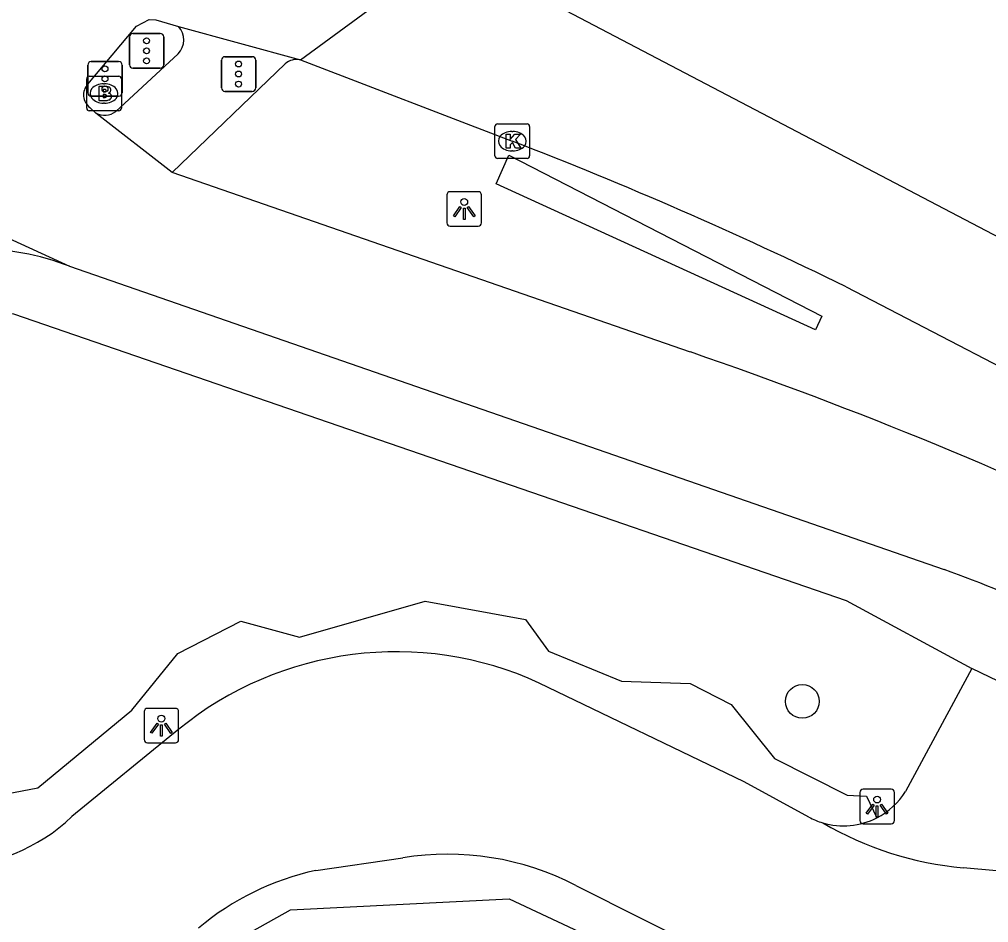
# Model space of a CAD drawing. Extents: x 159718 to 160783, y 383290 to 384030.
# Drawn here: x 160258.52 to 160286.5, y 383942.54 to 383968.61 of the extents above; entities that cross this region are included whole.
import ezdxf

# ---------------------------------------------------------------- set-up
doc = ezdxf.new("R2010")
doc.units = 0
for name, color, linetype in [('IMGEO_Boom', 7, 'Continuous'), ('IMGEO_Brandkraan', 7, 'Continuous'), ('IMGEO_Fietspad_gesloten', 7, 'Continuous'), ('IMGEO_Groenvoorziening', 7, 'Continuous'), ('IMGEO_Haag', 7, 'Continuous'), ('IMGEO_Kolk', 7, 'Continuous'), ('IMGEO_Lichtpunt', 7, 'Continuous'), ('IMGEO_Rijbaan_lokaal_gesloten', 7, 'Continuous'), ('IMGEO_Verkeersregelinstallatiepaal', 7, 'Continuous'), ('IMGEO_Voetpad_open', 7, 'Continuous')]:
    doc.layers.add(name, color=color, linetype=linetype)

msp = doc.modelspace()

# ---------------------------------------------------------------- linework, layer by layer
at = {"layer": 'IMGEO_Boom'}
msp.add_circle((160281.123, 383948.922), 0.489, dxfattribs=at)
at = {"layer": 'IMGEO_Brandkraan'}
for p, q in [((160260.467, 383966.042), (160260.467, 383966.894)), ((160260.542, 383966.968), (160261.394, 383966.968)), ((160261.468, 383966.894), (160261.468, 383966.042)), ((160260.955, 383966.748), (160260.98, 383966.748)), ((160261.394, 383965.968), (160260.542, 383965.968)), ((160260.978, 383966.188), (160260.953, 383966.188))]:
    msp.add_line(p, q, dxfattribs=at)
for points in [[(160260.467, 383966.042), (160260.467, 383966.894)], [(160260.542, 383966.968), (160261.394, 383966.968)], [(160261.468, 383966.894), (160261.468, 383966.042)], [(160260.815, 383966.668), (160260.815, 383966.268), (160261.028, 383966.268)], [(160261.046, 383966.668), (160260.815, 383966.668)], [(160260.994, 383966.587), (160260.94, 383966.587), (160260.94, 383966.511)], [(160260.94, 383966.511), (160260.993, 383966.511)], [(160261.002, 383966.435), (160260.94, 383966.435), (160260.94, 383966.354)], [(160260.94, 383966.354), (160261.002, 383966.354)], [(160261.394, 383965.968), (160260.542, 383965.968)]]:
    msp.add_lwpolyline(points, dxfattribs=at)
for centre, radius, start, end in [((160260.544, 383966.892), 0.0765, 91.552, 178.448), ((160260.544, 383966.892), 0.0765, 91.552, 178.448), ((160261.392, 383966.892), 0.0765, 1.552, 88.448), ((160261.392, 383966.892), 0.0765, 1.552, 88.448), ((160260.995, 383966.549), 0.0379, 267.8285, 90.9355), ((160261.05, 383966.523), 0.145, 59.4692, 91.5367), ((160261.075, 383966.57), 0.0922, 285.5137, 58.1501), ((160261.08, 383966.378), 0.105, 301.3115, 78.989), ((160261.003, 383966.394), 0.0404, 269.8759, 90.5077), ((160261.034, 383966.519), 0.251, 268.6676, 293.5347), ((160260.544, 383966.044), 0.0765, 181.552, 268.448), ((160260.544, 383966.044), 0.0765, 181.552, 268.448), ((160261.392, 383966.044), 0.0765, 271.552, 358.448), ((160261.392, 383966.044), 0.0765, 271.552, 358.448)]:
    msp.add_arc(centre, radius, start, end, dxfattribs=at)
for centre, major_axis, ratio, start_param, end_param in [((160260.954, 383966.468), (-0.387, 0.002), 0.722429, 4.712389, 7.853982), ((160260.979, 383966.468), (-0.39, 0.002), 0.717154, 1.570796, 4.712389)]:
    msp.add_ellipse(centre, major_axis=major_axis, ratio=ratio, start_param=start_param, end_param=end_param, dxfattribs=at)
at = {"layer": 'IMGEO_Fietspad_gesloten'}
for points in [[(160260.499, 383966.733), (160261.904, 383968.41), (160262.274, 383968.606)], [(160260.734, 383965.898), (160260.56, 383966.065)], [(160262.937, 383964.191), (160260.734, 383965.898)], [(160252.813, 383964.766), (160259.968, 383961.482)], [(160277.893, 383959.006), (160262.937, 383964.191)], [(160259.968, 383961.482), (160285.214, 383952.73)]]:
    msp.add_lwpolyline(points, dxfattribs=at)
for centre, radius, start, end in [((160260.819, 383966.425), 0.444, 136.1341, 234.3012), ((160257.326, 383954.657), 7.318, 68.8385, 112.4883), ((160235.773, 383836.739), 129.319, 64.26642, 70.9918), ((160266.402, 383901.746), 54.344, 62.3319, 69.7464)]:
    msp.add_arc(centre, radius, start, end, dxfattribs=at)
at = {"layer": 'IMGEO_Groenvoorziening'}
for points in [[(160254.749, 383945.498), (160255.887, 383945.825), (160259.057, 383946.428), (160261.77, 383948.671), (160263.101, 383950.302), (160264.915, 383951.239), (160266.614, 383950.772), (160270.235, 383951.817), (160273.13, 383951.288), (160273.798, 383950.369), (160275.901, 383949.504), (160277.884, 383949.443), (160279.069, 383948.836), (160280.316, 383947.274), (160282.421, 383946.213), (160282.979, 383946.188), (160283.273, 383945.56)], [(160278.063, 383933.83), (160259.583, 383933.363), (160259.669, 383937.533), (160264.516, 383941.876), (160266.349, 383942.908), (160272.666, 383943.222), (160277.791, 383940.82), (160278.486, 383939.423), (160278.063, 383933.83)]]:
    msp.add_lwpolyline(points, dxfattribs=at)
at = {"layer": 'IMGEO_Haag'}
msp.add_lwpolyline([(160272.289, 383963.856), (160272.652, 383964.691), (160281.69, 383960.045), (160281.508, 383959.646), (160272.289, 383963.856)], dxfattribs=at)
at = {"layer": 'IMGEO_Kolk'}
for p, q in [((160272.251, 383964.665), (160272.251, 383965.517)), ((160272.326, 383965.591), (160273.178, 383965.591)), ((160272.739, 383965.371), (160272.764, 383965.371)), ((160273.252, 383965.517), (160273.252, 383964.665)), ((160272.762, 383964.811), (160272.737, 383964.811)), ((160273.178, 383964.591), (160272.326, 383964.591))]:
    msp.add_line(p, q, dxfattribs=at)
for points in [[(160272.251, 383964.665), (160272.251, 383965.517)], [(160272.326, 383965.591), (160273.178, 383965.591)], [(160273.252, 383965.517), (160273.252, 383964.665)], [(160272.572, 383965.291), (160272.695, 383965.291), (160272.695, 383965.14), (160272.825, 383965.291), (160272.989, 383965.291), (160272.843, 383965.14), (160272.996, 383964.891), (160272.844, 383964.891), (160272.759, 383965.055), (160272.695, 383964.988), (160272.695, 383964.891), (160272.572, 383964.891), (160272.572, 383965.291)], [(160273.178, 383964.591), (160272.326, 383964.591)]]:
    msp.add_lwpolyline(points, dxfattribs=at)
for centre, start, end in [((160272.328, 383965.515), 91.552, 178.448), ((160272.328, 383965.515), 91.552, 178.448), ((160273.176, 383965.515), 1.552, 88.448), ((160273.176, 383965.515), 1.552, 88.448), ((160272.328, 383964.667), 181.552, 268.448), ((160272.328, 383964.667), 181.552, 268.448), ((160273.176, 383964.667), 271.552, 358.448), ((160273.176, 383964.667), 271.552, 358.448)]:
    msp.add_arc(centre, 0.0765, start, end, dxfattribs=at)
for centre, major_axis, ratio, start_param, end_param in [((160272.738, 383965.091), (-0.387, 0.002), 0.722429, 4.712389, 7.853982), ((160272.763, 383965.091), (-0.39, 0.002), 0.717154, 1.570796, 4.712389)]:
    msp.add_ellipse(centre, major_axis=major_axis, ratio=ratio, start_param=start_param, end_param=end_param, dxfattribs=at)
at = {"layer": 'IMGEO_Lichtpunt'}
for p, q in [((160270.865, 383963.538), (160270.865, 383962.731)), ((160270.865, 383963.538), (160270.865, 383962.731)), ((160271.767, 383963.633), (160270.959, 383963.633)), ((160271.767, 383963.633), (160270.959, 383963.633)), ((160271.861, 383962.731), (160271.861, 383963.538)), ((160271.861, 383962.731), (160271.861, 383963.538)), ((160270.959, 383962.637), (160271.767, 383962.637)), ((160270.959, 383962.637), (160271.767, 383962.637)), ((160262.125, 383948.626), (160262.125, 383947.819)), ((160262.125, 383948.626), (160262.125, 383947.819)), ((160263.027, 383948.721), (160262.219, 383948.721)), ((160263.027, 383948.721), (160262.219, 383948.721)), ((160263.121, 383947.819), (160263.121, 383948.626)), ((160263.121, 383947.819), (160263.121, 383948.626)), ((160262.219, 383947.725), (160263.027, 383947.725)), ((160262.219, 383947.725), (160263.027, 383947.725)), ((160283.685, 383946.386), (160282.877, 383946.386)), ((160283.685, 383946.386), (160282.877, 383946.386)), ((160282.783, 383946.291), (160282.783, 383945.484)), ((160282.783, 383946.291), (160282.783, 383945.484)), ((160283.779, 383945.484), (160283.779, 383946.291)), ((160283.779, 383945.484), (160283.779, 383946.291)), ((160282.877, 383945.39), (160283.685, 383945.39)), ((160282.877, 383945.39), (160283.685, 383945.39))]:
    msp.add_line(p, q, dxfattribs=at)
for points in [[(160271.239, 383963.202), (160271.278, 383963.174), (160271.09, 383962.912), (160271.052, 383962.939), (160271.239, 383963.202)], [(160271.341, 383963.154), (160271.388, 383963.154), (160271.388, 383962.832), (160271.341, 383962.832), (160271.341, 383963.154)], [(160271.451, 383963.174), (160271.489, 383963.201), (160271.676, 383962.939), (160271.637, 383962.911), (160271.451, 383963.174)], [(160262.499, 383948.29), (160262.538, 383948.262), (160262.35, 383948), (160262.312, 383948.027), (160262.499, 383948.29)], [(160262.601, 383948.242), (160262.648, 383948.242), (160262.648, 383947.92), (160262.601, 383947.92), (160262.601, 383948.242)], [(160262.711, 383948.262), (160262.749, 383948.289), (160262.936, 383948.027), (160262.897, 383947.999), (160262.711, 383948.262)], [(160283.157, 383945.955), (160283.196, 383945.927), (160283.008, 383945.665), (160282.97, 383945.692), (160283.157, 383945.955)], [(160283.259, 383945.907), (160283.306, 383945.907), (160283.306, 383945.585), (160283.259, 383945.585), (160283.259, 383945.907)], [(160283.369, 383945.927), (160283.407, 383945.954), (160283.594, 383945.692), (160283.555, 383945.664), (160283.369, 383945.927)]]:
    msp.add_lwpolyline(points, dxfattribs=at)
for centre in [(160271.364, 383963.336), (160262.624, 383948.424), (160283.282, 383946.089)]:
    msp.add_circle(centre, 0.0994, dxfattribs=at)
for centre, start, end in [((160270.959, 383963.538), 90, 180), ((160270.959, 383963.538), 90, 180), ((160271.767, 383963.538), 0, 90), ((160271.767, 383963.538), 0, 90), ((160270.959, 383962.731), 180, 270), ((160270.959, 383962.731), 180, 270), ((160271.767, 383962.731), 270, 0), ((160271.767, 383962.731), 270, 360), ((160262.219, 383948.626), 90, 180), ((160262.219, 383948.626), 90, 180), ((160263.027, 383948.626), 0, 90), ((160263.027, 383948.626), 0, 90), ((160262.219, 383947.819), 180, 270), ((160262.219, 383947.819), 180, 270), ((160263.027, 383947.819), 270, 0), ((160263.027, 383947.819), 270, 360), ((160282.877, 383946.291), 90, 180), ((160282.877, 383946.291), 90, 180), ((160283.685, 383946.291), 0, 90), ((160283.685, 383946.291), 0, 90), ((160282.877, 383945.484), 180, 270), ((160282.877, 383945.484), 180, 270), ((160283.685, 383945.484), 270, 0), ((160283.685, 383945.484), 270, 360)]:
    msp.add_arc(centre, 0.0946, start, end, dxfattribs=at)
at = {"layer": 'IMGEO_Rijbaan_lokaal_gesloten'}
for points in [[(160266.634, 383967.442), (160271.065, 383970.69)], [(160271.065, 383970.69), (160274.099, 383968.969), (160299.757, 383955.528), (160306.043, 383952.251), (160308.679, 383950.896), (160310.503, 383949.967)], [(160262.274, 383968.606), (160262.461, 383968.597), (160263.121, 383968.403)], [(160263.121, 383968.403), (160266.634, 383967.442)], [(160266.634, 383967.442), (160272.752, 383965.091)], [(160282.387, 383960.887), (160296.842, 383953.383), (160304.593, 383949.39), (160308.744, 383947.191)]]:
    msp.add_lwpolyline(points, dxfattribs=at)
msp.add_arc((160229.868, 383853.663), 119.395, 63.90397, 68.95025, dxfattribs=at)
at = {"layer": 'IMGEO_Verkeersregelinstallatiepaal'}
for p, q in [((160261.801, 383968.198), (160262.591, 383968.198)), ((160262.591, 383968.198), (160261.801, 383968.198)), ((160261.701, 383967.298), (160261.701, 383968.098)), ((160261.701, 383968.098), (160261.701, 383967.298)), ((160262.691, 383968.098), (160262.691, 383967.298)), ((160262.691, 383967.298), (160262.691, 383968.098)), ((160260.6, 383967.389), (160261.39, 383967.389)), ((160261.39, 383967.389), (160260.6, 383967.389)), ((160264.356, 383966.629), (160264.356, 383967.429)), ((160264.356, 383967.429), (160264.356, 383966.629)), ((160264.456, 383967.529), (160265.246, 383967.529)), ((160265.246, 383967.529), (160264.456, 383967.529)), ((160265.346, 383967.429), (160265.346, 383966.629)), ((160265.346, 383966.629), (160265.346, 383967.429)), ((160260.5, 383966.489), (160260.5, 383967.289)), ((160260.5, 383967.289), (160260.5, 383966.489)), ((160261.49, 383967.289), (160261.49, 383966.489)), ((160261.49, 383966.489), (160261.49, 383967.289)), ((160262.591, 383967.198), (160261.801, 383967.198)), ((160261.801, 383967.198), (160262.591, 383967.198)), ((160265.246, 383966.529), (160264.456, 383966.529)), ((160264.456, 383966.529), (160265.246, 383966.529)), ((160261.39, 383966.389), (160260.6, 383966.389)), ((160260.6, 383966.389), (160261.39, 383966.389))]:
    msp.add_line(p, q, dxfattribs=at)
for centre in [(160262.196, 383967.988), (160262.196, 383967.698), (160262.196, 383967.408), (160264.851, 383967.319), (160260.995, 383967.179), (160264.851, 383967.029), (160260.995, 383966.889), (160264.851, 383966.739), (160260.995, 383966.599)]:
    msp.add_circle(centre, 0.085, dxfattribs=at)
for centre, start, end in [((160261.801, 383968.098), 90, 180), ((160261.801, 383968.098), 90, 180), ((160262.591, 383968.098), 0, 90), ((160262.591, 383968.098), 360, 90), ((160260.6, 383967.289), 90, 180), ((160260.6, 383967.289), 90, 180), ((160261.39, 383967.289), 0, 90), ((160261.39, 383967.289), 360, 90), ((160264.456, 383967.429), 90, 180), ((160264.456, 383967.429), 90, 180), ((160265.246, 383967.429), 0, 90), ((160265.246, 383967.429), 360, 90), ((160261.801, 383967.298), 180, 270), ((160261.801, 383967.298), 180, 270), ((160262.591, 383967.298), 270, 0), ((160262.591, 383967.298), 270, 0), ((160260.6, 383966.489), 180, 270), ((160260.6, 383966.489), 180, 270), ((160261.39, 383966.489), 270, 0), ((160261.39, 383966.489), 270, 0), ((160264.456, 383966.629), 180, 270), ((160264.456, 383966.629), 180, 270), ((160265.246, 383966.629), 270, 0), ((160265.246, 383966.629), 270, 0)]:
    msp.add_arc(centre, 0.1, start, end, dxfattribs=at)
at = {"layer": 'IMGEO_Voetpad_open'}
for points in [[(160261.305, 383965.951), (160263.106, 383967.613)], [(160266.199, 383967.324), (160262.937, 383964.191)], [(160257.04, 383960.19), (160258.359, 383960.105), (160282.393, 383951.83), (160286.011, 383949.867)], [(160286.011, 383949.867), (160284.102, 383946.322)], [(160288.056, 383948.891), (160286.011, 383949.867)], [(160281.308, 383945.583), (160279.449, 383946.598), (160273.53, 383949.451)], [(160263.126, 383948.117), (160260.041, 383945.595)], [(160267.082, 383944.044), (160269.591, 383944.405)], [(160288.443, 383943.878), (160285.766, 383944.12)], [(160274.587, 383943.608), (160278.454, 383941.665)]]:
    msp.add_lwpolyline(points, dxfattribs=at)
for centre, radius, start, end in [((160262.697, 383968.016), 0.574, 315.4345, 42.39), ((160266.538, 383966.935), 0.516, 79.292, 131.0621), ((160260.979, 383966.365), 0.527, 242.34, 308.2659), ((160269.398, 383940.442), 9.912, 65.3603, 129.2529), ((160282.317, 383947.432), 2.102, 297.0495, 328.1277), ((160256.38, 383949.475), 5.335, 270.9486, 313.3383), ((160282.305, 383947.418), 2.088, 241.4955, 253.487), ((160282.312, 383947.437), 2.108, 253.4262, 297.1082), ((160286.642, 383953.852), 9.771, 239.6933, 264.8584), ((160270.891, 383936.498), 8.013, 62.5345, 99.3377), ((160268.772, 383936.33), 7.897, 102.3587, 129.9831)]:
    msp.add_arc(centre, radius, start, end, dxfattribs=at)

doc.saveas('drawing.dxf')
